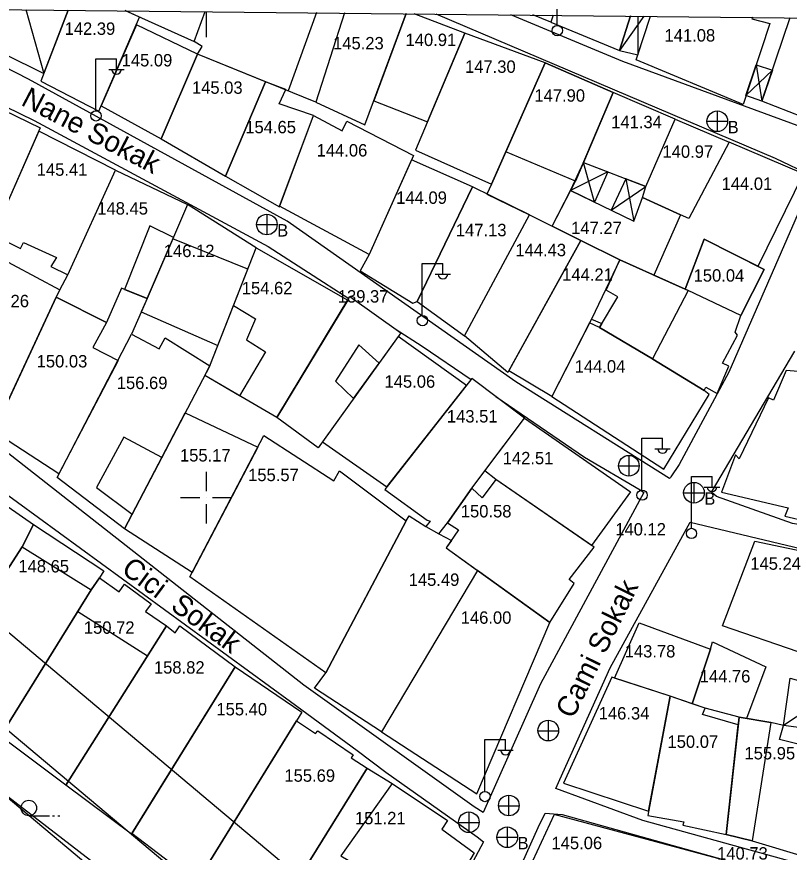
# Model space of a CAD drawing. Extents: x 419677 to 421689, y 4450851 to 4452923.
# Drawn here: x 420317.2 to 420392, y 4452151.4 to 4452232.3 of the extents above; entities that cross this region are included whole.
import ezdxf

# ---------------------------------------------------------------- set-up
doc = ezdxf.new("R2010")
doc.units = 0
for name, color, linetype in [('AA_HH', 7, 'Continuous'), ('Level 29', 7, 'Continuous'), ('Level 62', 7, 'Continuous'), ('Level 9', 7, 'Continuous')]:
    doc.layers.add(name, color=color, linetype=linetype)

msp = doc.modelspace()

# ---------------------------------------------------------------- linework, layer by layer
at = {"layer": 'AA_HH'}
for p, q in [((420369.535, 4452231.491), (420369.535, 4452236.491)), ((420318.053, 4452233.005), (420319.804, 4452226.798)), ((420335.535, 4452232.82), (420335.535, 4452230.32)), ((420377.918, 4452232.373), (420375.58, 4452229.039)), ((420377.355, 4452232.379), (420377.348, 4452228.606)), ((420324.853, 4452223.231), (420324.853, 4452228.231)), ((420324.853, 4452228.231), (420326.853, 4452228.231)), ((420326.853, 4452227.231), (420326.853, 4452228.231)), ((420326.093, 4452227.191), (420327.593, 4452227.191)), ((420385.048, 4452223.185), (420385.048, 4452221.185)), ((420384.048, 4452222.185), (420386.048, 4452222.185)), ((420373.137, 4452214.367), (420372.084, 4452218.202)), ((420374.457, 4452217.283), (420370.84, 4452215.477)), ((420376.201, 4452216.607), (420376.975, 4452212.511)), ((420374.762, 4452213.581), (420378.139, 4452215.857)), ((420341.414, 4452213.185), (420341.414, 4452211.185)), ((420340.414, 4452212.185), (420342.414, 4452212.185)), ((420356.47, 4452203.404), (420356.47, 4452208.404)), ((420356.47, 4452208.404), (420358.47, 4452208.404)), ((420358.47, 4452207.404), (420358.47, 4452208.404)), ((420357.71, 4452207.364), (420359.21, 4452207.364)), ((420377.746, 4452186.498), (420377.746, 4452191.498)), ((420377.746, 4452191.498), (420379.746, 4452191.498)), ((420379.746, 4452190.498), (420379.746, 4452191.498)), ((420378.986, 4452190.458), (420380.486, 4452190.458)), ((420376.496, 4452187.812), (420376.496, 4452189.812)), ((420375.476, 4452188.802), (420377.476, 4452188.802)), ((420335.534, 4452188.236), (420335.534, 4452186.361)), ((420382.538, 4452182.789), (420382.538, 4452187.789)), ((420382.538, 4452187.789), (420384.538, 4452187.789)), ((420382.788, 4452187.21), (420382.788, 4452185.21)), ((420384.538, 4452186.789), (420384.538, 4452187.789)), ((420383.778, 4452186.749), (420385.278, 4452186.749)), ((420333.034, 4452185.736), (420334.909, 4452185.736)), ((420335.534, 4452185.736), (420335.534, 4452185.736)), ((420336.159, 4452185.736), (420338.034, 4452185.736)), ((420381.788, 4452186.21), (420383.788, 4452186.21)), ((420335.534, 4452185.111), (420335.534, 4452183.236)), ((420396.58, 4452167.003), (420391.444, 4452163.68)), ((420368.686, 4452162.167), (420368.686, 4452164.167)), ((420367.666, 4452163.157), (420369.666, 4452163.157)), ((420362.534, 4452157.307), (420362.534, 4452162.307)), ((420362.534, 4452162.307), (420364.534, 4452162.307)), ((420364.534, 4452161.307), (420364.534, 4452162.307)), ((420363.774, 4452161.267), (420365.274, 4452161.267)), ((420364.869, 4452154.905), (420364.869, 4452156.905)), ((420363.849, 4452155.895), (420365.849, 4452155.895)), ((420318.36, 4452154.925), (420320.36, 4452154.925)), ((420320.66, 4452154.925), (420320.86, 4452154.925)), ((420321.16, 4452154.925), (420321.36, 4452154.925)), ((420360.998, 4452153.286), (420360.998, 4452155.286)), ((420359.978, 4452154.276), (420361.978, 4452154.276)), ((420364.698, 4452153.84), (420364.698, 4452151.84)), ((420363.698, 4452152.84), (420365.698, 4452152.84))]:
    msp.add_line(p, q, dxfattribs=at)
for points in [[(420173.096, 4452234.536), (420705.284, 4452228.915), (420698.004, 4451534.891), (420165.768, 4451540.511)], [(420325.363, 4452223.688), (420331.179, 4452220.472), (420334.686, 4452228.696), (420328.773, 4452231.541)], [(420368.361, 4452227.847), (420360.593, 4452230.728), (420355.822, 4452219.403), (420363.182, 4452216.086)], [(420352.944, 4452159.133), (420361.771, 4452152.879), (420362.386, 4452152.394), (420353.397, 4452135.521), (420352.686, 4452134.255), (420351.224, 4452132.128), (420350.275, 4452131.389), (420349.05, 4452130.978), (420327.85, 4452147.887), (420296.813, 4452171.753), (420266.296, 4452198.677), (420250.467, 4452210.766), (420249.861, 4452211.481), (420259.056, 4452228.461), (420259.243, 4452228.856), (420259.272, 4452228.855), (420283.37, 4452211.714), (420313.157, 4452188.272), (420343.707, 4452165.979), (420350.174, 4452161.23)], [(420337.423, 4452216.857), (420341.283, 4452226.013), (420334.686, 4452228.696), (420331.179, 4452220.472)], [(420369.039, 4452212.031), (420371.318, 4452216.391), (420374.952, 4452224.987), (420368.361, 4452227.847), (420364.561, 4452219.219), (420363.182, 4452216.086), (420362.734, 4452215.14), (420366.854, 4452213.123)], [(420371.318, 4452216.391), (420364.561, 4452219.219), (420368.361, 4452227.847), (420374.952, 4452224.987)], [(420389.363, 4452224.129), (420387.823, 4452224.67), (420388.807, 4452227.664), (420390.384, 4452227.127)], [(420343.261, 4452225.258), (420341.283, 4452226.013), (420337.423, 4452216.857), (420342.63, 4452213.912), (420345.929, 4452222.74), (420342.594, 4452223.882)], [(420312.187, 4452224.605), (420312.326, 4452225.011), (420319.441, 4452221.536), (420315.294, 4452212.127), (420308.561, 4452215.702)], [(420372.084, 4452218.202), (420378.139, 4452215.857), (420380.965, 4452222.382), (420374.952, 4452224.987)], [(420345.929, 4452222.74), (420348.716, 4452221.248), (420349.164, 4452222.199), (420355.609, 4452218.872), (420351.309, 4452209.278), (420342.65, 4452213.958)], [(420380.965, 4452222.382), (420386.182, 4452220.17), (420382.291, 4452212.761), (420381.48, 4452213.123), (420377.811, 4452214.795), (420378.139, 4452215.857)], [(420315.294, 4452212.127), (420314.847, 4452211.218), (420317.555, 4452209.875), (420317.845, 4452210.46), (420321.042, 4452208.994), (420320.495, 4452208.131), (420322.152, 4452207.323), (420326.759, 4452217.455), (420319.312, 4452221.244)], [(420386.182, 4452220.17), (420382.291, 4452212.761), (420381.48, 4452213.123), (420378.902, 4452207.29), (420381.921, 4452205.933), (420383.774, 4452210.759), (420388.994, 4452208.14), (420393.398, 4452217.095)], [(420361.321, 4452215.831), (420355.428, 4452218.467), (420351.309, 4452209.278), (420350.467, 4452207.708), (420355.552, 4452204.585), (420355.962, 4452204.736)], [(420374.457, 4452217.283), (420373.137, 4452214.367), (420370.84, 4452215.477), (420372.084, 4452218.202)], [(420333.741, 4452214.121), (420329.813, 4452205.033), (420327.338, 4452206.017), (420325.884, 4452202.712), (420321.007, 4452205.146), (420321.359, 4452205.861), (420322.152, 4452207.323), (420326.759, 4452217.455)], [(420376.201, 4452216.607), (420374.762, 4452213.581), (420376.975, 4452212.511), (420377.811, 4452214.795), (420378.139, 4452215.857)], [(420361.321, 4452215.831), (420355.962, 4452204.736), (420360.566, 4452201.406), (420366.854, 4452213.123)], [(420377.811, 4452214.795), (420381.48, 4452213.123), (420378.902, 4452207.29), (420375.612, 4452208.767), (420371.819, 4452210.642), (420369.039, 4452212.031), (420370.84, 4452215.477), (420376.975, 4452212.511), (420377.811, 4452214.795)], [(420340.39, 4452209.93), (420333.741, 4452214.121), (420329.813, 4452205.033), (420328.319, 4452201.553), (420330.996, 4452200.131), (420331.551, 4452201.218), (420335.883, 4452198.498)], [(420366.854, 4452213.123), (420371.819, 4452210.642), (420364.77, 4452197.845), (420360.566, 4452201.406)], [(420330.07, 4452212.056), (420327.625, 4452205.903), (420329.813, 4452205.033), (420332.362, 4452210.931)], [(420339.575, 4452207.861), (420332.301, 4452210.79), (420329.813, 4452205.033), (420329.251, 4452203.724), (420336.666, 4452200.485)], [(420369.03, 4452195.532), (420364.863, 4452198.015), (420371.819, 4452210.642), (420375.612, 4452208.767), (420372.864, 4452203.019)], [(420383.775, 4452196.125), (420383.951, 4452196.426), (420385.038, 4452195.828), (420386.167, 4452198.475), (420385.54, 4452198.747), (420387.002, 4452201.484), (420386.786, 4452201.76), (420387.33, 4452203.375), (420389.594, 4452207.839), (420383.774, 4452210.759), (420381.921, 4452205.933), (420375.612, 4452208.767), (420372.864, 4452203.019), (420373.869, 4452202.604), (420373.638, 4452202.219), (420378.776, 4452199.162), (420378.796, 4452199.161)], [(420383.774, 4452210.759), (420389.594, 4452207.839), (420387.33, 4452203.375), (420382.23, 4452205.794), (420381.921, 4452205.933)], [(420340.39, 4452209.93), (420349.253, 4452204.858), (420342.379, 4452193.486), (420335.396, 4452197.566), (420335.883, 4452198.498)], [(420315.256, 4452192.819), (420308.593, 4452196.905), (420314.455, 4452209.546), (420321.359, 4452205.861), (420321.007, 4452205.146)], [(420375.612, 4452208.767), (420382.23, 4452205.794), (420378.776, 4452199.162), (420373.638, 4452202.219), (420375.414, 4452205.185), (420374.289, 4452205.825)], [(420321.007, 4452205.146), (420325.884, 4452202.712), (420324.559, 4452200.26), (420327.005, 4452199.031), (420321.275, 4452188.033), (420314.942, 4452192.148)], [(420342.379, 4452193.486), (420349.465, 4452205.207), (420354.392, 4452201.711), (420346.386, 4452190.559)], [(420341.286, 4452199.859), (420338.771, 4452195.594), (420335.396, 4452197.566), (420335.883, 4452198.498), (420336.666, 4452200.485), (420338.182, 4452204.328), (420340.323, 4452203.054), (420339.43, 4452201.016)], [(420369.03, 4452195.532), (420379.868, 4452188.486), (420384.265, 4452195.726), (420383.775, 4452196.125), (420378.796, 4452199.161), (420373.638, 4452202.219), (420372.681, 4452202.663)], [(420328.319, 4452201.553), (420330.996, 4452200.131), (420331.551, 4452201.218), (420335.883, 4452198.498), (420327.621, 4452182.705), (420321.095, 4452187.69)], [(420360.746, 4452196.596), (420354.127, 4452201.342), (420346.805, 4452191.143), (420353.05, 4452186.779)], [(420350.314, 4452200.527), (420348.067, 4452197.018), (420349.82, 4452195.343), (420352.284, 4452198.774)], [(420398.975, 4452197.444), (420391.72, 4452198.033), (420390.48, 4452195.161), (420389.999, 4452195.415), (420387.169, 4452189.493), (420386.8, 4452189.87), (420385.446, 4452186.278), (420391.918, 4452184.76), (420391.589, 4452183.942), (420396.052, 4452182.91), (420396.47, 4452183.532)], [(420361.28, 4452197.276), (420352.855, 4452186.53), (420356.945, 4452183.565), (420357.229, 4452183.451), (420356.819, 4452182.952), (420358.089, 4452182.221), (420358.91, 4452183.291), (420361.277, 4452186.666), (420366.378, 4452193.445)], [(420334.193, 4452178.481), (420327.621, 4452182.705), (420333.509, 4452193.959), (420340.549, 4452190.629)], [(420366.378, 4452193.445), (420376.63, 4452186.308), (420372.859, 4452181.11), (420363.588, 4452187.477), (420362.518, 4452188.314)], [(420327.562, 4452191.593), (420324.914, 4452186.706), (420328.361, 4452184.12), (420331.237, 4452189.617)], [(420341.129, 4452191.737), (420347.888, 4452187.369), (420348.437, 4452188.33), (420354.912, 4452183.502), (420347.117, 4452168.756), (420333.969, 4452178.052)], [(420312.156, 4452187.737), (420318.796, 4452183.118), (420317.703, 4452180.979), (420315.905, 4452178.153), (420309.155, 4452167.54), (420302.557, 4452172.576), (420303.467, 4452173.862), (420308.815, 4452182.401)], [(420363.588, 4452187.477), (420362.268, 4452185.702), (420361.277, 4452186.666), (420358.91, 4452183.291), (420359.993, 4452182.611), (420358.797, 4452180.872), (420368.811, 4452173.632), (420371.194, 4452177.418), (420370.696, 4452177.807), (420373.115, 4452180.934)], [(420352.526, 4452163.065), (420346.032, 4452167.278), (420347.117, 4452168.756), (420354.912, 4452183.502), (420355.198, 4452183.984), (420356.819, 4452182.952), (420358.089, 4452182.221), (420359.292, 4452181.591), (420358.797, 4452180.872), (420361.822, 4452178.685)], [(420318.796, 4452183.118), (420325.626, 4452178.656), (420325.218, 4452177.962), (420324.394, 4452176.805), (420315.614, 4452162.639), (420309.155, 4452167.54), (420315.905, 4452178.153), (420317.703, 4452180.979)], [(420395.128, 4452180.165), (420392.873, 4452170.795), (420385.548, 4452173.305), (420388.697, 4452181.51)], [(420317.703, 4452180.979), (420324.394, 4452176.805), (420315.614, 4452162.639), (420309.155, 4452167.54)], [(420352.526, 4452163.065), (420361.763, 4452157.032), (420368.811, 4452173.632), (420361.822, 4452178.685)], [(420324.394, 4452176.805), (420325.218, 4452177.962), (420327.096, 4452176.614), (420327.617, 4452177.353), (420330.193, 4452175.463), (420329.672, 4452174.704), (420331.704, 4452173.322), (420321.935, 4452157.886), (420315.614, 4452162.639)], [(420323.097, 4452174.714), (420329.864, 4452170.415), (420321.935, 4452157.886), (420315.614, 4452162.639)], [(420377.486, 4452173.617), (420384.379, 4452171.046), (420382.602, 4452165.769), (420380.475, 4452166.502), (420375.104, 4452168.261)], [(420331.704, 4452173.322), (420332.517, 4452172.655), (420332.972, 4452173.332), (420338.36, 4452169.333), (420328.297, 4452153.133), (420321.935, 4452157.886)], [(420384.379, 4452171.046), (420384.578, 4452171.767), (420389.74, 4452169.351), (420387.873, 4452164.347), (420387.158, 4452164.469), (420383.865, 4452165.334), (420382.602, 4452165.769)], [(420344.798, 4452164.944), (420334.6, 4452148.442), (420328.344, 4452153.208), (420338.36, 4452169.333)], [(420374.817, 4452168.355), (420370.152, 4452158.087), (420378.388, 4452155.365), (420380.475, 4452166.502)], [(420396.58, 4452167.003), (420395.766, 4452162.997), (420395.145, 4452163.17), (420391.444, 4452163.68), (420392.093, 4452168.248)], [(420380.475, 4452166.502), (420378.313, 4452154.964), (420381.797, 4452154.335), (420381.72, 4452153.998), (420385.917, 4452153.106), (420387.078, 4452163.739), (420383.608, 4452164.728), (420383.865, 4452165.334)], [(420394.927, 4452161.351), (420391.072, 4452162.293), (420391.444, 4452163.68), (420390.242, 4452163.941), (420387.158, 4452164.469), (420385.917, 4452153.106), (420388.424, 4452152.495), (420393.699, 4452150.902)], [(420387.158, 4452164.469), (420390.242, 4452163.941), (420388.424, 4452152.495), (420385.917, 4452153.106)], [(420344.286, 4452164.116), (420346.12, 4452162.877), (420346.355, 4452163.134), (420349.784, 4452160.828), (420349.568, 4452160.53), (420351.145, 4452159.526), (420340.733, 4452142.768), (420334.334, 4452147.625), (420334.6, 4452148.442)], [(420361.484, 4452151.338), (420358.323, 4452145.984), (420358.543, 4452145.811), (420357.442, 4452143.702), (420355.943, 4452140.838), (420355.48, 4452141.02), (420352.27, 4452135.669), (420350.274, 4452136.935), (420349.971, 4452136.497), (420348.276, 4452137.628), (420347.952, 4452137.171), (420343.433, 4452140.399), (420343.735, 4452140.796), (420340.733, 4452142.768), (420351.145, 4452159.526), (420353.543, 4452158.06), (420358.909, 4452154.477), (420358.364, 4452153.637)], [(420357.442, 4452143.702), (420355.943, 4452140.838), (420355.48, 4452141.02), (420352.27, 4452135.669), (420350.274, 4452136.935), (420349.971, 4452136.497), (420348.276, 4452137.628), (420347.952, 4452137.171), (420343.433, 4452140.399), (420343.735, 4452140.796), (420340.733, 4452142.768), (420351.145, 4452159.526), (420353.543, 4452158.06), (420348.593, 4452151.041), (420352.853, 4452148.538), (420351.943, 4452147.205)], [(420369.238, 4452155.045), (420365.897, 4452147.809), (420372.19, 4452145.906), (420372.756, 4452147.811), (420376.407, 4452146.893), (420376.199, 4452145.38), (420380.182, 4452144.148), (420380.455, 4452145.123), (420384.67, 4452143.817), (420385.934, 4452150.558)]]:
    msp.add_lwpolyline(points, close=True, dxfattribs=at)
for points in [[(420361.493, 4452155.776), (420344.999, 4452167.581), (420315.019, 4452191.04), (420288.026, 4452211.48), (420261.579, 4452231.151), (420261.53, 4452231.382), (420262.487, 4452233.592)], [(420296.376, 4452233.234), (420318.88, 4452222.268), (420341.535, 4452210.072), (420349.347, 4452205.012)], [(420357.783, 4452232.585), (420390.665, 4452218.628), (420394.178, 4452216.932), (420394.434, 4452216.835), (420386.151, 4452197.871), (420381.339, 4452188.949), (420380.543, 4452187.741), (420380.512, 4452187.684), (420380.482, 4452187.656), (420380.421, 4452187.572), (420365.516, 4452196.96), (420343.373, 4452212.517), (420318.334, 4452226.258), (420304.879, 4452233.144)], [(420308.286, 4452233.108), (420308.118, 4452232.606), (420319.804, 4452226.798), (420322.182, 4452232.961)], [(420322.182, 4452232.961), (420319.526, 4452226.078), (420325.137, 4452223.168), (420329.091, 4452232.275), (420327.695, 4452232.903)], [(420327.695, 4452232.903), (420334.361, 4452229.904), (420335.434, 4452232.821)], [(420327.695, 4452232.903), (420334.361, 4452229.904), (420335.434, 4452232.821)], [(420348.945, 4452232.679), (420346.164, 4452224.028), (420334.686, 4452228.696), (420335.147, 4452229.44), (420334.361, 4452229.904), (420335.434, 4452232.821)], [(420346.232, 4452232.707), (420343.465, 4452225.126), (420341.283, 4452226.013), (420334.686, 4452228.696), (420335.147, 4452229.44), (420334.361, 4452229.904), (420335.434, 4452232.821)], [(420348.945, 4452232.679), (420346.164, 4452224.028), (420350.92, 4452221.835), (420354.893, 4452232.616)], [(420354.893, 4452232.616), (420351.781, 4452224.173), (420356.97, 4452222.128), (420360.593, 4452230.728), (420355.692, 4452232.607)], [(420400.092, 4452232.138), (420400.026, 4452231.932), (420396.301, 4452220.487), (420375.899, 4452227.987), (420365.063, 4452232.508)], [(420369.157, 4452232.465), (420368.915, 4452231.773), (420367.168, 4452232.486)], [(420369.157, 4452232.465), (420368.915, 4452231.773), (420375.58, 4452229.039), (420376.627, 4452232.386)], [(420376.627, 4452232.386), (420375.58, 4452229.039), (420377.348, 4452228.606), (420378.585, 4452232.366)], [(420388.446, 4452232.261), (420388.392, 4452232.107), (420390.124, 4452231.668), (420387.54, 4452223.811), (420377.191, 4452228.131), (420378.585, 4452232.366)], [(420399.631, 4452232.143), (420395.992, 4452221.541), (420389.363, 4452224.129), (420392.118, 4452232.223)], [(420388.807, 4452227.664), (420389.363, 4452224.129)], [(420390.384, 4452227.127), (420387.823, 4452224.67)], [(420353.856, 4452202.092), (420356.473, 4452200.397), (420361.198, 4452197.172)], [(420410.703, 4452180.265), (420392.322, 4452183.244), (420384.977, 4452185.843), (420384.474, 4452186.266), (420392.547, 4452199.906)], [(420363.594, 4452195.537), (420372.191, 4452189.669)], [(420372.191, 4452189.669), (420377.581, 4452186.485), (420377.918, 4452186.241), (420367.92, 4452167.691), (420362.368, 4452155.251), (420361.493, 4452155.776)], [(420369.792, 4452158.421), (420374.679, 4452169.266), (420382.429, 4452183.348), (420393.924, 4452180.614), (420409.728, 4452177.391)], [(420407.167, 4452146.36), (420377.834, 4452154.476), (420369.405, 4452157.578), (420369.792, 4452158.421)], [(420367.706, 4452153.791), (420368.363, 4452155.174), (420370.028, 4452155.05), (420406.049, 4452144.967)], [(420389.963, 4452132.726), (420381.532, 4452105.319), (420381.35, 4452105.066), (420381.231, 4452104.984), (420354.358, 4452125.892), (420354.106, 4452126.075), (420363.585, 4452144.646), (420367.706, 4452153.791)]]:
    msp.add_lwpolyline(points, dxfattribs=at)
for centre, radius in [((420369.546, 4452230.967), 0.5), ((420324.864, 4452222.707), 0.5), ((420385.048, 4452222.185), 1), ((420341.414, 4452212.185), 1), ((420356.48, 4452202.88), 0.5), ((420376.481, 4452188.82), 1), ((420382.788, 4452186.21), 1), ((420377.756, 4452185.973), 0.5), ((420382.548, 4452182.265), 0.5), ((420368.671, 4452163.175), 1), ((420362.544, 4452156.783), 0.5), ((420318.36, 4452155.675), 0.75), ((420364.854, 4452155.913), 1), ((420360.983, 4452154.294), 1), ((420364.698, 4452152.84), 1)]:
    msp.add_circle(centre, radius, dxfattribs=at)
for centre in [(420326.853, 4452227.235), (420358.47, 4452207.408), (420379.746, 4452190.502), (420384.538, 4452186.793), (420364.534, 4452161.311)]:
    msp.add_arc(centre, 0.474, 184.83843, 355.14641, dxfattribs=at)
at = {"layer": 'Level 29'}
msp.add_lwpolyline([(420351.423, 4452143.241), (420349.973, 4452139.891), (420345.322, 4452138.794), (420281.434, 4452192.48), (420280.522, 4452197.071)], dxfattribs=at)
at = {"layer": 'Level 62'}
msp.add_lwpolyline([(420341.086, 4452135.823), (420241.354, 4452219.63), (420230.181, 4452233.933)], dxfattribs=at)
at = {"layer": 'Level 9'}
msp.add_lwpolyline([(420247.625, 4452233.749), (420254.875, 4452225.606), (420282.832, 4452200.893), (420395.898, 4452105.858), (420465.299, 4452052.876)], dxfattribs=at)

# ---------------------------------------------------------------- texts
at = {"layer": 'AA_HH'}
for s, p in [('142.39', (420321.821, 4452230.557)), ('141.08', (420379.936, 4452229.909)), ('145.23', (420347.829, 4452229.151)), ('140.91', (420354.85, 4452229.474)), ('145.09', (420327.349, 4452227.498)), ('147.30', (420360.609, 4452226.877)), ('145.03', (420334.156, 4452224.847)), ('147.90', (420367.327, 4452224.082)), ('141.34', (420374.77, 4452221.515)), ('154.65', (420339.325, 4452221.022)), ('B', (420386.048, 4452221.024)), ('144.06', (420346.234, 4452218.774)), ('140.97', (420379.737, 4452218.648)), ('145.41', (420319.123, 4452216.906)), ('144.01', (420385.461, 4452215.541)), ('144.09', (420353.947, 4452214.189)), ('148.45', (420324.99, 4452213.15)), ('B', (420342.414, 4452211.024)), ('147.13', (420359.723, 4452211.053)), ('147.27', (420370.89, 4452211.256)), ('146.12', (420331.432, 4452209.034)), ('144.43', (420365.486, 4452209.119)), ('144.21', (420370.021, 4452206.733)), ('150.04', (420382.753, 4452206.653)), ('154.62', (420338.986, 4452205.433)), ('150.26', (420313.467, 4452204.175)), ('150.03', (420319.116, 4452198.345)), ('144.04', (420371.231, 4452197.847)), ('156.69', (420326.877, 4452196.251)), ('145.06', (420352.814, 4452196.38)), ('143.51', (420358.855, 4452193.011)), ('155.17', (420332.997, 4452189.234)), ('142.51', (420364.262, 4452188.965)), ('155.57', (420339.599, 4452187.332)), ('B', (420383.788, 4452185.049)), ('150.58', (420360.201, 4452183.818)), ('145.24', (420388.243, 4452178.746)), ('148.65', (420317.344, 4452178.489)), ('145.49 ', (420355.152, 4452177.187)), ('146.00', (420360.194, 4452173.519)), ('150.72', (420323.69, 4452172.549)), ('143.78', (420376.076, 4452170.257)), ('158.82', (420330.477, 4452168.692)), ('144.76', (420383.342, 4452167.835)), ('155.40', (420336.528, 4452164.645)), ('146.34', (420373.56, 4452164.248)), ('150.07', (420380.223, 4452161.499)), ('155.95', (420387.68, 4452160.38)), ('155.69', (420343.115, 4452158.217)), ('151.21', (420349.949, 4452154.101)), ('B', (420365.698, 4452151.679)), ('145.06', (420368.986, 4452151.685)), ('140.73 ', (420385.026, 4452150.681))]:
    msp.add_text(s, height=1.2, dxfattribs=at).set_placement(p)
for s, height, rotation, p in [('Nane Sokak', 2, 332.3554, (420317.501, 4452223.809)), ('139.37 ', 1.2, 0.00255, (420348.286, 4452204.629)), ('140.12 ', 1.2, 0.00255, (420375.165, 4452182.069)), ('Cici  Sokak', 2, 323.44941, (420327.21, 4452178.535)), ('Cami Sokak', 2, 63.72477, (420371.076, 4452164.228))]:
    msp.add_text(s, height=height, rotation=rotation, dxfattribs=at).set_placement(p)

doc.saveas('drawing.dxf')
